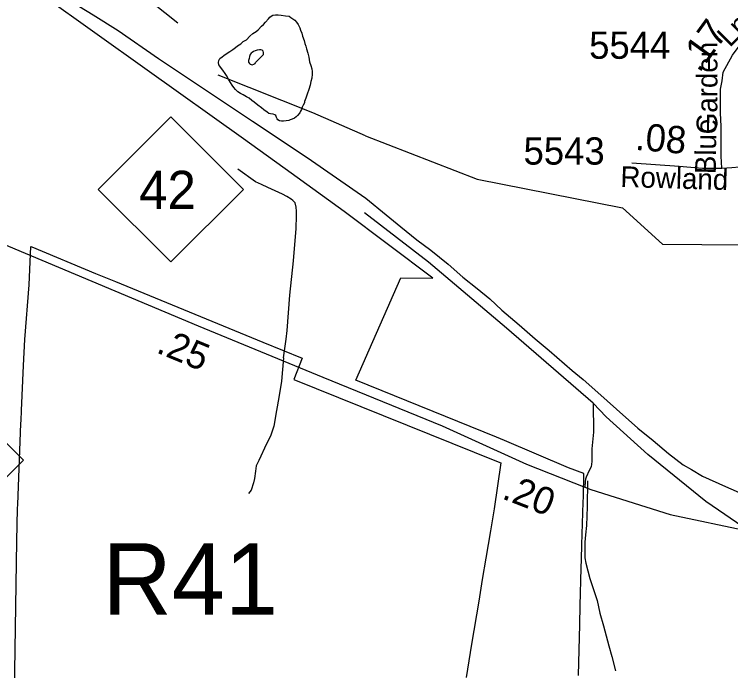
# Model space of a CAD drawing. Extents: x 2001466 to 2224147, y 644118 to 847247.
# Drawn here: x 2072789 to 2076073, y 669407 to 672416 of the extents above; entities that cross this region are included whole.
import ezdxf

# ---------------------------------------------------------------- set-up
doc = ezdxf.new("R2010")
doc.units = 0
for name, color, linetype in [('Exist Boundary Political City Limit New', 7, 'Continuous'), ('Exist Hydrographic Misc Water Feature', 7, 'Continuous'), ('Exist Railroad Mainline', 7, 'Continuous'), ('Exist Road Non-System Type 51', 7, 'Continuous'), ('Exist Road Primary NC Attributed', 7, 'Continuous'), ('Exist Road Primary NC Service Mileage Hundredths English Label', 7, 'Continuous'), ('Exist Road Primary NC Shield CELL', 7, 'Continuous'), ('Exist Road Primary NC Shield Number Label', 7, 'Continuous'), ('Exist Road Primary US Structure RailRoad Number Label', 7, 'Continuous'), ('Exist Road Secondary Mileage Hundredths English Label', 7, 'Continuous'), ('Exist Road Secondary Type 51 Attributed', 7, 'Continuous'), ('Exist Road Secondary Type 51 Label', 7, 'Continuous'), ('Exist Road Secondary Type 51 Number Label', 7, 'Continuous'), ('Map Preparation Boundary City Limit Buffer Line', 7, 'Continuous')]:
    doc.layers.add(name, color=color, linetype=linetype)

msp = doc.modelspace()

# ---------------------------------------------------------------- linework, layer by layer
at = {"layer": 'Exist Boundary Political City Limit New'}
for points in [[(2074057.9, 671688), (2073839.6, 671845.4), (2073397.4, 672160.8), (2072918.8, 672504.2)], [(2075376.2, 669384.1), (2075381.8, 669618.4), (2075383.9, 669705.3), (2075387.9, 669877.3), (2075388.9, 669917.7), (2075390.5, 669983.8), (2075397.1, 670179.5), (2075397.8, 670204.6), (2075400.1, 670310.9), (2075330.4, 670337.5), (2075036.4, 670461.6), (2075000, 670477), (2074354.4, 670738.7), (2074560.6, 671207.5), (2074707.4, 671207.3), (2074301, 671512.7), (2074057.9, 671688)], [(2072790.1, 669305.1), (2072799.8, 670000), (2072804.2, 670150.4), (2072805, 670169.1), (2072818.9, 670540.1), (2072819.5, 670554.6), (2072821.6, 670600.2), (2072831.2, 670806.4), (2072837.6, 670925.9), (2072856.2, 671175.8), (2072865, 671352.1), (2072869.5, 671350.3), (2073161.6, 671228.6), (2073252, 671191), (2073929, 670913.2), (2074108.8, 670839.3), (2074070.4, 670742.1), (2075000, 670368.2), (2075018.8, 670360.2), (2074988.2, 670149.4), (2074971.4, 670048.1), (2074950.6, 669922.9), (2074934.2, 669824.2), (2074917.8, 669725.5), (2074885.1, 669528.3), (2074859.8, 669375.4)]]:
    msp.add_lwpolyline(points, dxfattribs=at)
at = {"layer": 'Exist Hydrographic Misc Water Feature'}
for points in [[(2074399.1, 671859.6), (2074910.3, 671661.3), (2075577.4, 671529.6), (2075761.3, 671361.8), (2076302.2, 671357.3), (2076735.3, 671414.2), (2077110.3, 671557.5), (2077268.2, 671567.4), (2077451.3, 671675.2), (2077609.2, 671868.8), (2077759.3, 671944.6), (2077850.4, 672044.4), (2077883.4, 672161.8), (2077894.6, 672472.3)], [(2074119.5, 672010.1), (2074113.1, 672000.1), (2074109.2, 671990.1), (2074105.5, 671980.1), (2074101.2, 671972.3), (2074097.3, 671964.3), (2074087.7, 671952), (2074081.1, 671946.1), (2074073.3, 671940), (2074063.3, 671936.2), (2074053.2, 671932.1), (2074047.5, 671930.1), (2074035.2, 671927.9), (2074023.3, 671926.1), (2074013.7, 671925.9), (2074005.4, 671928), (2073997.7, 671932), (2073993.6, 671937.9), (2073991.5, 671943.9), (2073987.4, 671952.2), (2073983.3, 671956.1), (2073975.5, 671958), (2073963.6, 671959.9), (2073955.4, 671961.9), (2073947.4, 671968), (2073933.5, 671977.8), (2073921.4, 671987.8), (2073905.2, 672000), (2073889.2, 672013.8), (2073877.3, 672021.6), (2073865, 672031.6), (2073853.3, 672037.9), (2073837.5, 672047.5), (2073825.4, 672053.8), (2073813.5, 672061.7), (2073803.3, 672071.8), (2073795.1, 672081.5), (2073787.5, 672091.6), (2073779.3, 672103.4), (2073773.1, 672115.7), (2073767.2, 672125.5), (2073761.2, 672135.4), (2073755.3, 672145.6), (2073745.2, 672159.7), (2073738.9, 672167.5), (2073731.1, 672179.2), (2073727, 672185.5), (2073725.3, 672195.5), (2073727, 672205.4), (2073731.3, 672213.3), (2073741.1, 672221.5), (2073748.9, 672227.7), (2073760.8, 672235.6), (2073777, 672245.7), (2073791, 672255.8), (2073802.9, 672263.7), (2073812.7, 672271.5), (2073826.8, 672281.6), (2073838.5, 672291.6), (2073852.7, 672299.5), (2073869.1, 672315.7), (2073882.8, 672327.8), (2073897, 672337.8), (2073906.8, 672345.7), (2073922.6, 672361.9), (2073930.6, 672369.6), (2073940.4, 672379.9), (2073954.6, 672395.6), (2073960.5, 672403.7), (2073966.5, 672408), (2073974.3, 672412.1), (2073986.6, 672413.9), (2073998.5, 672413.7), (2074012.6, 672412), (2074032.5, 672409.8), (2074048.5, 672408.2), (2074056.3, 672402.1), (2074066.3, 672396.1), (2074074.3, 672390.1), (2074082.5, 672379.9), (2074090.5, 672370.1), (2074098.5, 672354.4), (2074100.8, 672344.3), (2074106.9, 672329.9), (2074110.4, 672316.1), (2074117, 672296), (2074120.9, 672282), (2074125, 672270), (2074128.9, 672258.1), (2074134.8, 672238.1), (2074139.1, 672220), (2074142.6, 672198.4), (2074149, 672182.4), (2074152.7, 672166.5), (2074154.9, 672154.4), (2074155.1, 672148.2), (2074155.1, 672142.2), (2074152.9, 672124.2), (2074149, 672108.2), (2074145.1, 672092.2)], [(2073916.9, 672218), (2073923, 672224), (2073927.1, 672227.8), (2073931, 672231.7), (2073930.8, 672235.8), (2073931, 672241.8), (2073929.2, 672247.8), (2073924.7, 672251.7), (2073919.1, 672253.8), (2073913.2, 672253.9), (2073902.9, 672251.8), (2073892.9, 672249.7), (2073884.9, 672245.6), (2073878.7, 672241.6), (2073874.6, 672237.8), (2073870.7, 672231.9), (2073866.8, 672223.6), (2073865.2, 672213.7), (2073862.9, 672205.5), (2073862.9, 672197.8), (2073867, 672191.5), (2073870.9, 672187.6), (2073879.1, 672185.6), (2073887.1, 672187.6), (2073892.9, 672191.6), (2073894.9, 672195.8), (2073901.1, 672201.7), (2073905, 672205.6), (2073912.8, 672213.8), (2073916.9, 672218)], [(2074399.1, 671859.6), (2074157.4, 671965.4), (2073723.3, 672138.2)], [(2074145.1, 672092.2), (2074139.1, 672072.4), (2074131.1, 672050.1), (2074125.2, 672032.3), (2074119.3, 672016.2), (2074119.5, 672010.1)]]:
    msp.add_lwpolyline(points, dxfattribs=at)
at = {"layer": 'Exist Railroad Mainline'}
msp.add_lwpolyline([(2073017, 672497.4), (2073150.3, 672414.7), (2073265, 672341.6), (2073449.2, 672213.6), (2073793.3, 671983.9), (2073881, 671925.8), (2074131.3, 671760), (2074400.2, 671574.1), (2074493.3, 671497.8), (2074561.5, 671442.3), (2074634.9, 671382.9), (2074699.1, 671335.2), (2074777.2, 671271.4), (2074845.4, 671211.6), (2074911.5, 671159.9), (2074969.7, 671112.1), (2075023.9, 671060.2), (2075103.9, 670992.4), (2075176.2, 670928.7), (2075240.3, 670875), (2075346.6, 670783.3), (2075396.8, 670741.4), (2075464.7, 670681.7), (2075549, 670606), (2075647.2, 670518.4), (2075717.5, 670462.5), (2075787.6, 670402.7), (2075855.8, 670350.9), (2075893.7, 670329.2), (2075943.9, 670299.3), (2076050, 670251.6), (2076136.2, 670213.8)], dxfattribs=at)
at = {"layer": 'Exist Road Non-System Type 51'}
msp.add_line((2074023.4, 670841.6), (2074034.7, 670926.8), dxfattribs=at)
for points in [[(2073594.3, 673730.3), (2073001.5, 672906.3), (2072993.2, 672892.5), (2072982.8, 672874.7), (2072980.7, 672866.8), (2072980.6, 672862.8), (2072980.5, 672860.8), (2072980.4, 672854.8), (2072982.2, 672842.7), (2072985.9, 672828.7), (2072991.7, 672818.5), (2073011.3, 672800.1), (2073032.9, 672781.7), (2073538.7, 672377.4)], [(2074034.7, 670926.8), (2074040, 670967.2), (2074051.3, 671129), (2074068.5, 671286.7), (2074081.5, 671434.4), (2074082.7, 671492.4), (2074083.1, 671514.4), (2074081.5, 671532.4), (2074075.9, 671552.5), (2074066.1, 671562.7), (2074058.3, 671568.9), (2074038.5, 671581.3), (2074018.7, 671591.7), (2073951.4, 671623), (2073921.6, 671635.6), (2073893.9, 671648.2), (2073813, 671705.9)], [(2075442.3, 670632.9), (2075045.5, 670977), (2074688.5, 671279.6), (2074394.3, 671505.9)], [(2074023.4, 670841.6), (2074013.3, 670733.8), (2074001.7, 670660), (2073990.5, 670600.2), (2073979.1, 670528.5), (2073964.1, 670482.8), (2073945.4, 670447.2), (2073909.8, 670369.9), (2073897.4, 670346.1), (2073894.9, 670322.2), (2073890.2, 670288.3), (2073885.8, 670268.4), (2073875.1, 670234.6), (2073862.8, 670218.8)], [(2075442.3, 670632.9), (2075444, 670499.9), (2075435.9, 670423.5), (2075435.9, 670366.3), (2075433.1, 670341.7), (2075425, 670324), (2075410, 670294), (2075407.2, 670284.5), (2075405.9, 670274.9), (2075404.5, 670248.8)], [(2076157.3, 670046.2), (2075960, 670183), (2075693, 670398.4), (2075502.2, 670570.2), (2075442.3, 670632.9)], [(2075416.1, 670277.7), (2075414.5, 670157.7), (2075412.7, 670071.8), (2075406.9, 670029.7), (2075405, 669995.7), (2075405.1, 669951.7), (2075405.1, 669923.7), (2075409.2, 669899.6), (2075427.4, 669829.9), (2075461.7, 669728), (2075473.9, 669669.9), (2075490.2, 669612), (2075502.2, 669566.2), (2075514.5, 669520.1), (2075528.5, 669472.2), (2075544.8, 669406.3)]]:
    msp.add_lwpolyline(points, dxfattribs=at)
at = {"layer": 'Exist Road Primary NC Attributed'}
for points in [[(2071679.3, 671832.6), (2071718.5, 671768.7), (2071815.9, 671733.1), (2072003.2, 671664), (2072342.2, 671524.7), (2072762.8, 671353), (2073632.4, 670988.6), (2074203.7, 670752), (2074750.5, 670528.9), (2075137.6, 670353), (2075404.5, 670248.8)], [(2075404.5, 670248.8), (2075432.7, 670237.8), (2075795.3, 670122.6), (2076157.3, 670046.2), (2076372.9, 670015.8), (2076751, 669997.8), (2077772.9, 669958.2)]]:
    msp.add_lwpolyline(points, dxfattribs=at)
at = {"layer": 'Exist Road Primary NC Shield CELL'}
for points in [[(2073173.8, 671613.8), (2073506.8, 671946.8), (2073839.8, 671613.8), (2073506.8, 671280.8)], [(2072164.6, 670372.2), (2072497.6, 670705.2), (2072830.6, 670372.2), (2072497.6, 670039.2)]]:
    msp.add_lwpolyline(points, close=True, dxfattribs=at)
at = {"layer": 'Exist Road Secondary Type 51 Attributed'}
for points in [[(2076032.5, 671711.2), (2076030.3, 671766.7), (2076030.3, 671902.1), (2076025.8, 671964.3), (2076025.8, 672073.1), (2076034.7, 672110.8), (2076039.1, 672150.8), (2076081.3, 672228.5), (2076116.8, 672277.3), (2076178.9, 672326.1), (2076245.5, 672359.4), (2076303.2, 672375), (2076383, 672379.4), (2076434.1, 672377.2)], [(2076032.5, 671711.2), (2076079.1, 671713.9), (2076114.3, 671717.1), (2076147.7, 671723), (2076222.2, 671738.5), (2076262.1, 671751.4), (2076326.6, 671777.3), (2076414.5, 671820.7), (2076577.4, 671906.3)], [(2075619.8, 671735.6), (2075837.2, 671720.1), (2075943.7, 671711.2), (2076032.5, 671711.2)]]:
    msp.add_lwpolyline(points, dxfattribs=at)
at = {"layer": 'Map Preparation Boundary City Limit Buffer Line'}
for points in [[(2074057.9, 671688), (2073839.6, 671845.4), (2073397.4, 672160.8), (2072918.8, 672504.2)], [(2075376.2, 669384.1), (2075381.8, 669618.4), (2075383.9, 669705.3), (2075387.9, 669877.3), (2075388.9, 669917.7), (2075390.5, 669983.8), (2075397.1, 670179.5), (2075397.8, 670204.6), (2075400.1, 670310.9), (2075330.4, 670337.5), (2075036.4, 670461.6), (2075000, 670477), (2074354.4, 670738.7), (2074560.6, 671207.5), (2074707.4, 671207.3), (2074301, 671512.7), (2074057.9, 671688)], [(2072790.1, 669305.1), (2072799.8, 670000), (2072804.2, 670150.4), (2072805, 670169.1), (2072818.9, 670540.1), (2072819.5, 670554.6), (2072821.6, 670600.2), (2072831.2, 670806.4), (2072837.6, 670925.9), (2072856.2, 671175.8), (2072865, 671352.1), (2072869.5, 671350.3), (2073161.6, 671228.6), (2073252, 671191), (2073929, 670913.2), (2074108.8, 670839.3), (2074070.4, 670742.1), (2075000, 670368.2), (2075018.8, 670360.2), (2074988.2, 670149.4), (2074971.4, 670048.1), (2074950.6, 669922.9), (2074934.2, 669824.2), (2074917.8, 669725.5), (2074885.1, 669528.3), (2074859.8, 669375.4)]]:
    msp.add_lwpolyline(points, dxfattribs=at)

# ---------------------------------------------------------------- texts
at = {"layer": 'Exist Road Primary NC Service Mileage Hundredths English Label'}
for s, rotation, p in [('.25', 337.5, (2073434.8, 670867.5)), ('.20', 338.677, (2075019.7, 670197.7))]:
    msp.add_text(s, height=125, rotation=rotation, dxfattribs=at).set_placement(p)
at = {"layer": 'Exist Road Primary NC Shield Number Label'}
msp.add_text('42', height=175, dxfattribs=at).set_placement((2073361, 671524.1))
at = {"layer": 'Exist Road Primary US Structure RailRoad Number Label'}
msp.add_text('R41', height=328.08, dxfattribs=at).set_placement((2073193.5, 669663.4))
at = {"layer": 'Exist Road Secondary Mileage Hundredths English Label'}
for s, rotation, p in [('.17', 53.9873, (2075929.4, 672144.5)), ('.08', 355.2339, (2075632.8, 671795.3))]:
    msp.add_text(s, height=125, rotation=rotation, dxfattribs=at).set_placement(p)
at = {"layer": 'Exist Road Secondary Type 51 Label'}
for s, rotation, p in [('Ln', 45.17, (2076069.1, 672261.7)), ('Garden', 89.8759, (2076011.9, 671866.4)), ('Blue', 89.2165, (2076004.9, 671683.3)), ('Rowland', 358.3075, (2075566.6, 671625.1))]:
    msp.add_text(s, height=95, rotation=rotation, dxfattribs=at).set_placement(p)
at = {"layer": 'Exist Road Secondary Type 51 Number Label'}
for s, p in [('5544', (2075424.4, 672212.6)), ('5543', (2075123.6, 671727.4))]:
    msp.add_text(s, height=125, dxfattribs=at).set_placement(p)

doc.saveas('drawing.dxf')
